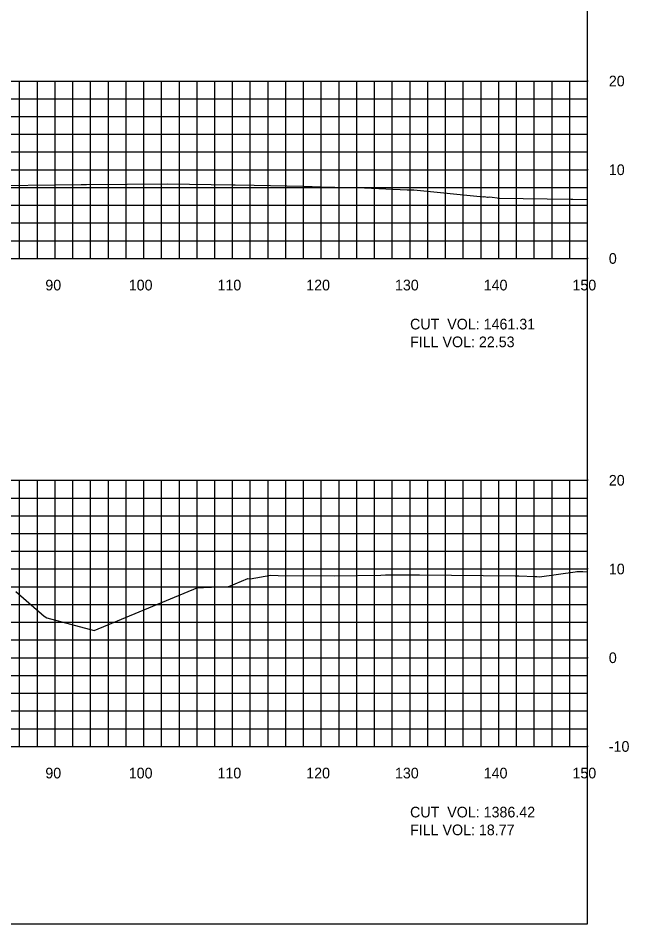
# Model space of a CAD drawing. Extents: x 1797419 to 1809236, y 248759 to 251512.
# Drawn here: x 1805096.8 to 1805165.7, y 250079.4 to 250181.5 of the extents above; entities that cross this region are included whole.
import ezdxf

# ---------------------------------------------------------------- set-up
doc = ezdxf.new("R2010")
doc.units = 0
for name, color, linetype in [('10', 7, 'Continuous'), ('31', 7, 'Continuous'), ('60', 7, 'Continuous'), ('ANNO-TXT', 7, 'Continuous'), ('Level 62', 7, 'Continuous'), ('M-ROADS', 7, 'Continuous')]:
    doc.layers.add(name, color=color, linetype=linetype)

msp = doc.modelspace()

# ---------------------------------------------------------------- linework, layer by layer
msp.add_lwpolyline([(1804861, 250079.43), (1805161, 250079.43), (1805161, 250269.43), (1804861, 250269.43)], close=True)
at = {"layer": '60'}
for p, q in [((1805161, 250154.43), (1805161, 250174.43)), ((1805161.06, 250174.43), (1805161, 250174.43)), ((1805161.06, 250164.43), (1805161, 250164.43)), ((1804861, 250154.43), (1805161, 250154.43)), ((1805101, 250154.37), (1805101, 250154.43)), ((1805111, 250154.37), (1805111, 250154.43)), ((1805121, 250154.37), (1805121, 250154.43)), ((1805131, 250154.37), (1805131, 250154.43)), ((1805141, 250154.37), (1805141, 250154.43)), ((1805151, 250154.37), (1805151, 250154.43)), ((1805161, 250154.37), (1805161, 250154.43)), ((1805161.06, 250154.43), (1805161, 250154.43)), ((1805161, 250099.43), (1805161, 250129.43)), ((1805161.06, 250129.43), (1805161, 250129.43)), ((1805161.06, 250119.43), (1805161, 250119.43)), ((1805161.06, 250109.43), (1805161, 250109.43)), ((1804861, 250099.43), (1805161, 250099.43)), ((1805101, 250099.37), (1805101, 250099.43)), ((1805111, 250099.37), (1805111, 250099.43)), ((1805121, 250099.37), (1805121, 250099.43)), ((1805131, 250099.37), (1805131, 250099.43)), ((1805141, 250099.37), (1805141, 250099.43)), ((1805151, 250099.37), (1805151, 250099.43)), ((1805161, 250099.37), (1805161, 250099.43)), ((1805161.06, 250099.43), (1805161, 250099.43))]:
    msp.add_line(p, q, dxfattribs=at)
at = {"layer": 'Level 62'}
for p, q in [((1804861, 250174.43), (1805161, 250174.43)), ((1805097, 250154.43), (1805097, 250174.43)), ((1805099, 250154.43), (1805099, 250174.43)), ((1805101, 250154.43), (1805101, 250174.43)), ((1805103, 250154.43), (1805103, 250174.43)), ((1805105, 250154.43), (1805105, 250174.43)), ((1805107, 250154.43), (1805107, 250174.43)), ((1805109, 250154.43), (1805109, 250174.43)), ((1805111, 250154.43), (1805111, 250174.43)), ((1805113, 250154.43), (1805113, 250174.43)), ((1805115, 250154.43), (1805115, 250174.43)), ((1805117, 250154.43), (1805117, 250174.43)), ((1805119, 250154.43), (1805119, 250174.43)), ((1805121, 250154.43), (1805121, 250174.43)), ((1805123, 250154.43), (1805123, 250174.43)), ((1805125, 250154.43), (1805125, 250174.43)), ((1805127, 250154.43), (1805127, 250174.43)), ((1805129, 250154.43), (1805129, 250174.43)), ((1805131, 250154.43), (1805131, 250174.43)), ((1805133, 250154.43), (1805133, 250174.43)), ((1805135, 250154.43), (1805135, 250174.43)), ((1805137, 250154.43), (1805137, 250174.43)), ((1805139, 250154.43), (1805139, 250174.43)), ((1805141, 250154.43), (1805141, 250174.43)), ((1805143, 250154.43), (1805143, 250174.43)), ((1805145, 250154.43), (1805145, 250174.43)), ((1805147, 250154.43), (1805147, 250174.43)), ((1805149, 250154.43), (1805149, 250174.43)), ((1805151, 250154.43), (1805151, 250174.43)), ((1805153, 250154.43), (1805153, 250174.43)), ((1805155, 250154.43), (1805155, 250174.43)), ((1805157, 250154.43), (1805157, 250174.43)), ((1805159, 250154.43), (1805159, 250174.43)), ((1805161, 250154.43), (1805161, 250174.43)), ((1804861, 250172.43), (1805161, 250172.43)), ((1804861, 250170.43), (1805161, 250170.43)), ((1804861, 250168.43), (1805161, 250168.43)), ((1804861, 250166.43), (1805161, 250166.43)), ((1804861, 250164.43), (1805161, 250164.43)), ((1804861, 250162.43), (1805161, 250162.43)), ((1804861, 250160.43), (1805161, 250160.43)), ((1804861, 250158.43), (1805161, 250158.43)), ((1804861, 250156.43), (1805161, 250156.43)), ((1804861, 250154.43), (1805161, 250154.43)), ((1804861, 250129.43), (1805161, 250129.43)), ((1805097, 250099.43), (1805097, 250129.43)), ((1805099, 250099.43), (1805099, 250129.43)), ((1805101, 250099.43), (1805101, 250129.43)), ((1805103, 250099.43), (1805103, 250129.43)), ((1805105, 250099.43), (1805105, 250129.43)), ((1805107, 250099.43), (1805107, 250129.43)), ((1805109, 250099.43), (1805109, 250129.43)), ((1805111, 250099.43), (1805111, 250129.43)), ((1805113, 250099.43), (1805113, 250129.43)), ((1805115, 250099.43), (1805115, 250129.43)), ((1805117, 250099.43), (1805117, 250129.43)), ((1805119, 250099.43), (1805119, 250129.43)), ((1805121, 250099.43), (1805121, 250129.43)), ((1805123, 250099.43), (1805123, 250129.43)), ((1805125, 250099.43), (1805125, 250129.43)), ((1805127, 250099.43), (1805127, 250129.43)), ((1805129, 250099.43), (1805129, 250129.43)), ((1805131, 250099.43), (1805131, 250129.43)), ((1805133, 250099.43), (1805133, 250129.43)), ((1805135, 250099.43), (1805135, 250129.43)), ((1805137, 250099.43), (1805137, 250129.43)), ((1805139, 250099.43), (1805139, 250129.43)), ((1805141, 250099.43), (1805141, 250129.43)), ((1805143, 250099.43), (1805143, 250129.43)), ((1805145, 250099.43), (1805145, 250129.43)), ((1805147, 250099.43), (1805147, 250129.43)), ((1805149, 250099.43), (1805149, 250129.43)), ((1805151, 250099.43), (1805151, 250129.43)), ((1805153, 250099.43), (1805153, 250129.43)), ((1805155, 250099.43), (1805155, 250129.43)), ((1805157, 250099.43), (1805157, 250129.43)), ((1805159, 250099.43), (1805159, 250129.43)), ((1805161, 250099.43), (1805161, 250129.43)), ((1804861, 250127.43), (1805161, 250127.43)), ((1804861, 250125.43), (1805161, 250125.43)), ((1804861, 250123.43), (1805161, 250123.43)), ((1804861, 250121.43), (1805161, 250121.43)), ((1804861, 250119.43), (1805161, 250119.43)), ((1804861, 250117.43), (1805161, 250117.43)), ((1804861, 250115.43), (1805161, 250115.43)), ((1804861, 250113.43), (1805161, 250113.43)), ((1804861, 250111.43), (1805161, 250111.43)), ((1804861, 250109.43), (1805161, 250109.43)), ((1804861, 250107.43), (1805161, 250107.43)), ((1804861, 250105.43), (1805161, 250105.43)), ((1804861, 250103.43), (1805161, 250103.43)), ((1804861, 250101.43), (1805161, 250101.43)), ((1804861, 250099.43), (1805161, 250099.43))]:
    msp.add_line(p, q, dxfattribs=at)
at = {"layer": 'M-ROADS'}
for points in [[(1805091.9, 250162.62), (1805103.94, 250162.75), (1805104.02, 250162.75), (1805104.54, 250162.75), (1805113.72, 250162.84), (1805121.02, 250162.74), (1805121.3, 250162.73), (1805123.43, 250162.7), (1805128.96, 250162.57), (1805131.96, 250162.46), (1805132.44, 250162.45), (1805132.54, 250162.45), (1805134.15, 250162.41), (1805135.85, 250162.38), (1805140.69, 250162.17), (1805141.41, 250162.15), (1805149.29, 250161.38), (1805149.34, 250161.4), (1805149.73, 250161.33), (1805149.8, 250161.32), (1805149.98, 250161.39), (1805151.07, 250161.22), (1805159.1, 250161.11), (1805159.33, 250161.11), (1805161, 250161.07)], [(1805096.56, 250116.91), (1805099.77, 250114.12), (1805100.06, 250113.94), (1805105.39, 250112.48), (1805117.09, 250117.34), (1805117.63, 250117.34), (1805117.71, 250117.34), (1805119.57, 250117.41), (1805120.49, 250117.45), (1805120.58, 250117.46), (1805122.71, 250118.35), (1805122.99, 250118.32), (1805125.31, 250118.72), (1805126.14, 250118.71), (1805132.47, 250118.67), (1805137.7, 250118.75), (1805138.22, 250118.77), (1805138.24, 250118.77), (1805138.68, 250118.76), (1805138.7, 250118.76), (1805140.24, 250118.78), (1805142.08, 250118.78), (1805152.85, 250118.67), (1805153.24, 250118.67), (1805155.1, 250118.58), (1805155.3, 250118.57), (1805155.59, 250118.56), (1805159.61, 250119.12), (1805159.78, 250119.15), (1805159.87, 250119.15), (1805160.09, 250119.15), (1805160.34, 250119.15), (1805160.46, 250119.15), (1805160.48, 250119.15), (1805161, 250119.11)]]:
    msp.add_lwpolyline(points, dxfattribs=at)

# ---------------------------------------------------------------- texts
at = {"layer": '10'}
for s, p in [('90', (1805099.9, 250150.83)), ('100', (1805109.3, 250150.83)), ('110', (1805119.3, 250150.83)), ('120', (1805129.3, 250150.83)), ('130', (1805139.3, 250150.83)), ('140', (1805149.3, 250150.83)), ('150', (1805159.3, 250150.83)), ('90', (1805099.9, 250095.83)), ('100', (1805109.3, 250095.83)), ('110', (1805119.3, 250095.83)), ('120', (1805129.3, 250095.83)), ('130', (1805139.3, 250095.83)), ('140', (1805149.3, 250095.83)), ('150', (1805159.3, 250095.83))]:
    msp.add_text(s, height=1.2, dxfattribs=at).set_placement(p)
at = {"layer": '31'}
for s, p in [('20', (1805163.4, 250173.83)), ('10', (1805163.4, 250163.83)), ('0', (1805163.4, 250153.83)), ('20', (1805163.4, 250128.83)), ('10', (1805163.4, 250118.83)), ('0', (1805163.4, 250108.83)), ('-10', (1805163.4, 250098.83))]:
    msp.add_text(s, height=1.2, dxfattribs=at).set_placement(p)
at = {"layer": 'ANNO-TXT'}
for s, p in [('CUT  VOL: 1461.31', (1805141, 250146.43)), ('FILL VOL: 22.53', (1805141, 250144.43)), ('CUT  VOL: 1386.42', (1805141, 250091.43)), ('FILL VOL: 18.77', (1805141, 250089.43))]:
    msp.add_text(s, height=1.2, dxfattribs=at).set_placement(p)

doc.saveas('drawing.dxf')
